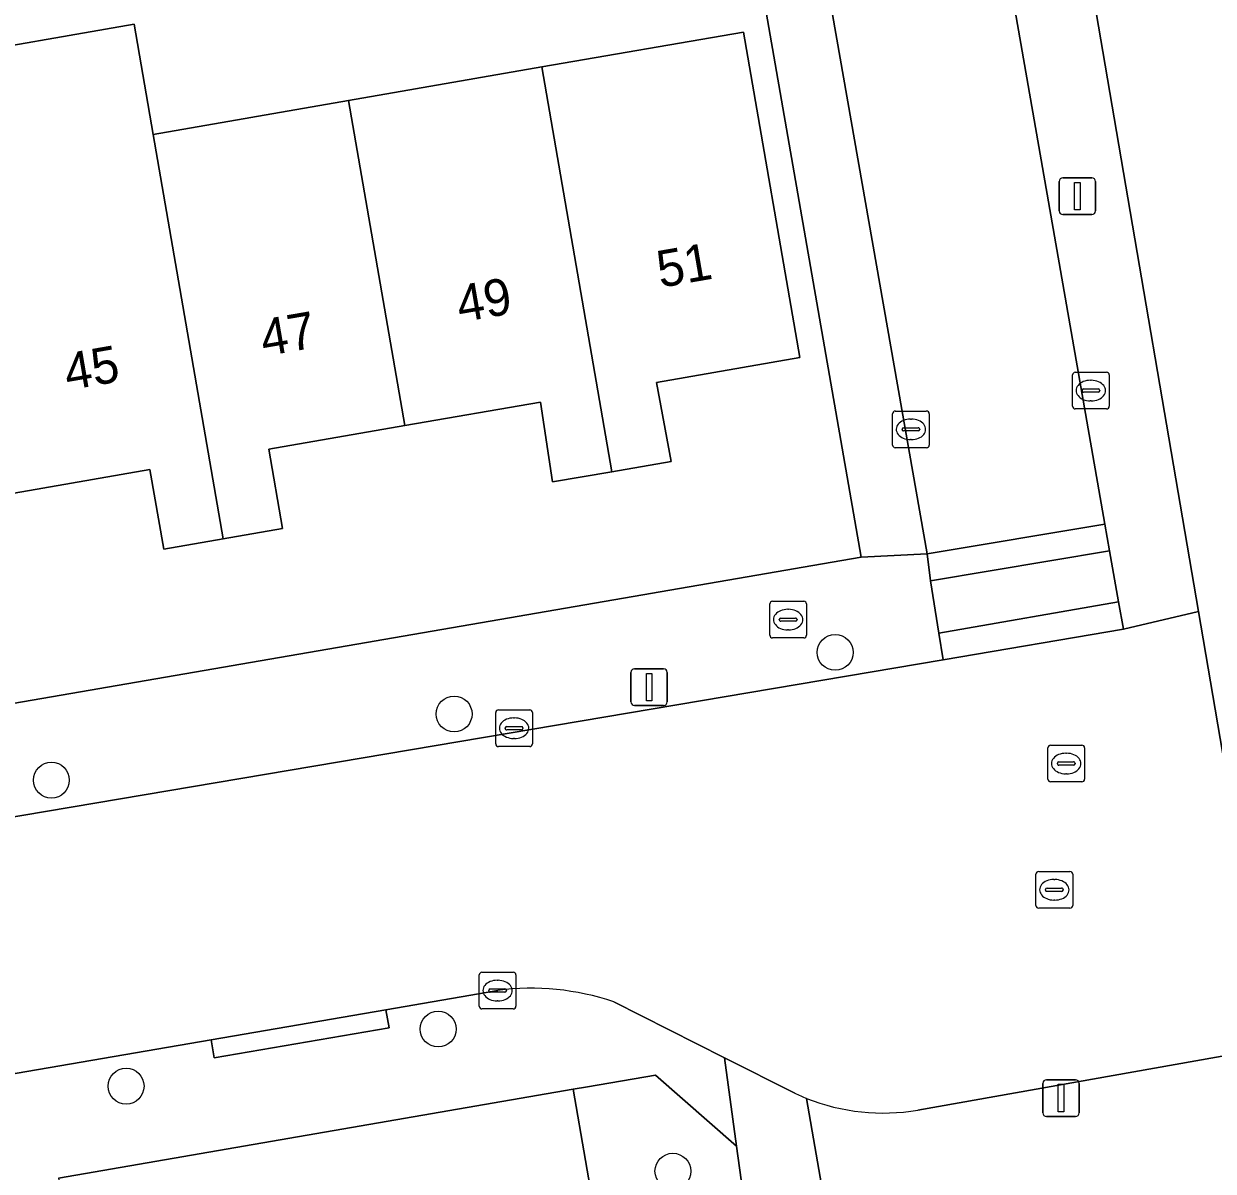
# Model space of a CAD drawing. Extents: x 162879 to 165540, y 384011 to 385181.
# Drawn here: x 164668.61 to 164701.03, y 384437.05 to 384468.31 of the extents above; entities that cross this region are included whole.
import ezdxf

# ---------------------------------------------------------------- set-up
doc = ezdxf.new("R2010")
doc.units = 0
for name, color, linetype in [('IMGEO_Boom', 7, 'Continuous'), ('IMGEO_Brandkraan', 7, 'Continuous'), ('IMGEO_Erf', 7, 'Continuous'), ('IMGEO_Groenvoorziening', 7, 'Continuous'), ('IMGEO_Kolk', 7, 'Continuous'), ('IMGEO_Lichtmast', 7, 'Continuous'), ('IMGEO_Muur', 7, 'Continuous'), ('IMGEO_Pand', 7, 'Continuous'), ('IMGEO_Pand_nummerreeks', 7, 'Continuous'), ('IMGEO_Parkeervlak_open', 7, 'Continuous'), ('IMGEO_Rijbaan_lokaal_open', 7, 'Continuous'), ('IMGEO_Rioolput', 7, 'Continuous'), ('IMGEO_Voetpad_open', 7, 'Continuous')]:
    doc.layers.add(name, color=color, linetype=linetype)

msp = doc.modelspace()

# ---------------------------------------------------------------- linework, layer by layer
at = {"layer": 'IMGEO_Boom'}
for centre in [(164690.724, 384451.188), (164680.338, 384449.509), (164669.36, 384447.707), (164679.902, 384440.927), (164671.396, 384439.37), (164686.302, 384437.053)]:
    msp.add_circle(centre, 0.489, dxfattribs=at)
at = {"layer": 'IMGEO_Brandkraan'}
for p, q in [((164688.942, 384451.655), (164688.942, 384452.507)), ((164689.017, 384452.581), (164689.869, 384452.581)), ((164689.43, 384452.361), (164689.455, 384452.361)), ((164689.943, 384452.507), (164689.943, 384451.655)), ((164689.201, 384452.075), (164689.201, 384452.087)), ((164689.639, 384452.038), (164689.241, 384452.038)), ((164689.244, 384452.124), (164689.642, 384452.124)), ((164689.685, 384452.087), (164689.685, 384452.075)), ((164689.453, 384451.801), (164689.428, 384451.801)), ((164689.869, 384451.581), (164689.017, 384451.581))]:
    msp.add_line(p, q, dxfattribs=at)
for points in [[(164688.942, 384451.655), (164688.942, 384452.507)], [(164689.017, 384452.581), (164689.869, 384452.581)], [(164689.943, 384452.507), (164689.943, 384451.655)], [(164689.869, 384451.581), (164689.017, 384451.581)]]:
    msp.add_lwpolyline(points, dxfattribs=at)
for centre, radius, start, end in [((164689.019, 384452.505), 0.0765, 91.552, 178.448), ((164689.019, 384452.505), 0.0765, 91.552, 178.448), ((164689.867, 384452.505), 0.0765, 1.552, 88.448), ((164689.867, 384452.505), 0.0765, 1.552, 88.448), ((164689.241, 384452.084), 0.0403, 85.8775, 175.7526), ((164689.238, 384452.074), 0.0366, 178.938, 274.7102), ((164689.642, 384452.081), 0.043, 264.8664, 352.4533), ((164689.646, 384452.086), 0.0386, 1.7309, 96.639), ((164689.019, 384451.657), 0.0765, 181.552, 268.448), ((164689.019, 384451.657), 0.0765, 181.552, 268.448), ((164689.867, 384451.657), 0.0765, 271.552, 358.448), ((164689.867, 384451.657), 0.0765, 271.552, 358.448)]:
    msp.add_arc(centre, radius, start, end, dxfattribs=at)
for centre, major_axis, ratio, start_param, end_param in [((164689.429, 384452.081), (-0.387, 0.002), 0.722429, 4.712389, 7.853982), ((164689.454, 384452.081), (-0.39, 0.002), 0.717154, 1.570796, 4.712389)]:
    msp.add_ellipse(centre, major_axis=major_axis, ratio=ratio, start_param=start_param, end_param=end_param, dxfattribs=at)
at = {"layer": 'IMGEO_Erf'}
for points in [[(164619.477, 384441.38), (164691.429, 384453.78), (164688.915, 384468.207), (164687.069, 384478.799), (164686.378, 384478.679), (164686.752, 384476.453), (164681.277, 384475.504), (164676.008, 384474.591), (164670.685, 384473.668), (164665.363, 384472.746), (164660.005, 384471.817), (164654.678, 384470.894), (164649.348, 384469.97), (164643.994, 384469.042), (164638.722, 384468.129), (164633.368, 384467.201), (164628.097, 384466.287)], [(164666.293, 384467.375), (164671.615, 384468.297), (164672.134, 384465.3), (164677.457, 384466.222), (164682.726, 384467.135), (164688.221, 384468.086), (164689.762, 384459.22), (164685.855, 384458.542), (164686.251, 384456.387), (164684.635, 384456.109), (164683.02, 384455.831), (164682.69, 384458.005), (164678.99, 384457.365), (164675.29, 384456.726), (164675.664, 384454.558), (164674.042, 384454.278), (164672.422, 384453.998), (164672.048, 384456.166), (164668.345, 384455.526)]]:
    msp.add_lwpolyline(points, dxfattribs=at)
at = {"layer": 'IMGEO_Groenvoorziening'}
for points in [[(164615.179, 384548.247), (164657.136, 384555.532), (164662.039, 384556.383), (164665.707, 384535.396), (164666.272, 384532.156), (164666.69, 384529.761), (164679.866, 384532.114), (164679.536, 384533.071), (164684.026, 384533.873), (164687.59, 384521.842), (164682.49, 384517.388), (164685.385, 384501.145), (164692.154, 384501.64), (164695.918, 384501.916), (164697.47, 384497.54), (164697.224, 384492.607), (164694.614, 384487.493), (164700.626, 384452.3), (164702.653, 384440.429), (164692.974, 384438.718)], [(164689.945, 384439.039), (164691.599, 384429.519)]]:
    msp.add_lwpolyline(points, dxfattribs=at)
msp.add_lwpolyline([(164688.039, 384437.74), (164685.828, 384439.673), (164683.971, 384439.353), (164683.582, 384439.286), (164684.924, 384431.512), (164685.287, 384431.574), (164688.814, 384432.106)], close=True, dxfattribs=at)
msp.add_arc((164692.03, 384444.257), 5.619, 248.2245, 279.6767, dxfattribs=at)
at = {"layer": 'IMGEO_Kolk'}
for p, q in [((164697.268, 384458.82), (164698.12, 384458.82)), ((164697.193, 384457.894), (164697.193, 384458.746)), ((164697.681, 384458.6), (164697.706, 384458.6)), ((164698.194, 384458.746), (164698.194, 384457.894)), ((164697.452, 384458.314), (164697.452, 384458.326)), ((164697.89, 384458.277), (164697.492, 384458.277)), ((164697.495, 384458.363), (164697.893, 384458.363)), ((164697.936, 384458.326), (164697.936, 384458.314)), ((164697.704, 384458.04), (164697.679, 384458.04)), ((164692.288, 384456.837), (164692.288, 384457.689)), ((164692.363, 384457.763), (164693.215, 384457.763)), ((164692.776, 384457.543), (164692.801, 384457.543)), ((164693.289, 384457.689), (164693.289, 384456.837)), ((164698.12, 384457.82), (164697.268, 384457.82)), ((164692.547, 384457.257), (164692.547, 384457.269)), ((164692.985, 384457.22), (164692.587, 384457.22)), ((164692.59, 384457.306), (164692.988, 384457.306)), ((164693.031, 384457.269), (164693.031, 384457.257)), ((164692.799, 384456.983), (164692.774, 384456.983)), ((164693.215, 384456.763), (164692.363, 384456.763)), ((164681.471, 384448.696), (164681.471, 384449.548)), ((164681.546, 384449.622), (164682.398, 384449.622)), ((164682.472, 384449.548), (164682.472, 384448.696)), ((164681.73, 384449.116), (164681.73, 384449.128)), ((164682.168, 384449.079), (164681.77, 384449.079)), ((164681.773, 384449.165), (164682.171, 384449.165)), ((164681.959, 384449.402), (164681.984, 384449.402)), ((164682.214, 384449.128), (164682.214, 384449.116)), ((164681.982, 384448.842), (164681.957, 384448.842)), ((164682.398, 384448.622), (164681.546, 384448.622)), ((164696.272, 384445.22), (164697.124, 384445.22)), ((164696.197, 384444.294), (164696.197, 384445.146)), ((164696.685, 384445), (164696.71, 384445)), ((164697.198, 384445.146), (164697.198, 384444.294)), ((164696.456, 384444.714), (164696.456, 384444.726)), ((164696.894, 384444.677), (164696.496, 384444.677)), ((164696.499, 384444.763), (164696.897, 384444.763)), ((164696.94, 384444.726), (164696.94, 384444.714)), ((164697.124, 384444.22), (164696.272, 384444.22)), ((164696.708, 384444.44), (164696.683, 384444.44)), ((164681.022, 384441.549), (164681.022, 384442.401)), ((164681.097, 384442.475), (164681.949, 384442.475)), ((164682.023, 384442.401), (164682.023, 384441.549)), ((164681.281, 384441.969), (164681.281, 384441.981)), ((164681.324, 384442.018), (164681.722, 384442.018)), ((164681.51, 384442.255), (164681.535, 384442.255)), ((164681.765, 384441.981), (164681.765, 384441.969)), ((164681.719, 384441.932), (164681.321, 384441.932)), ((164681.533, 384441.695), (164681.508, 384441.695)), ((164681.949, 384441.475), (164681.097, 384441.475))]:
    msp.add_line(p, q, dxfattribs=at)
for points in [[(164697.268, 384458.82), (164698.12, 384458.82)], [(164697.193, 384457.894), (164697.193, 384458.746)], [(164698.194, 384458.746), (164698.194, 384457.894)], [(164692.288, 384456.837), (164692.288, 384457.689)], [(164692.363, 384457.763), (164693.215, 384457.763)], [(164693.289, 384457.689), (164693.289, 384456.837)], [(164698.12, 384457.82), (164697.268, 384457.82)], [(164693.215, 384456.763), (164692.363, 384456.763)], [(164681.471, 384448.696), (164681.471, 384449.548)], [(164681.546, 384449.622), (164682.398, 384449.622)], [(164682.472, 384449.548), (164682.472, 384448.696)], [(164682.398, 384448.622), (164681.546, 384448.622)], [(164696.272, 384445.22), (164697.124, 384445.22)], [(164696.197, 384444.294), (164696.197, 384445.146)], [(164697.198, 384445.146), (164697.198, 384444.294)], [(164697.124, 384444.22), (164696.272, 384444.22)], [(164681.022, 384441.549), (164681.022, 384442.401)], [(164681.097, 384442.475), (164681.949, 384442.475)], [(164682.023, 384442.401), (164682.023, 384441.549)], [(164681.949, 384441.475), (164681.097, 384441.475)]]:
    msp.add_lwpolyline(points, dxfattribs=at)
for centre, radius, start, end in [((164697.27, 384458.744), 0.0765, 91.552, 178.448), ((164697.27, 384458.744), 0.0765, 91.552, 178.448), ((164698.118, 384458.744), 0.0765, 1.552, 88.448), ((164698.118, 384458.744), 0.0765, 1.552, 88.448), ((164697.492, 384458.323), 0.0403, 85.8775, 175.7526), ((164697.489, 384458.313), 0.0366, 178.938, 274.7102), ((164697.893, 384458.32), 0.043, 264.8664, 352.4533), ((164697.897, 384458.325), 0.0386, 1.7309, 96.639), ((164697.27, 384457.896), 0.0765, 181.552, 268.448), ((164697.27, 384457.896), 0.0765, 181.552, 268.448), ((164698.118, 384457.896), 0.0765, 271.552, 358.448), ((164698.118, 384457.896), 0.0765, 271.552, 358.448), ((164692.365, 384457.687), 0.0765, 91.552, 178.448), ((164692.365, 384457.687), 0.0765, 91.552, 178.448), ((164693.213, 384457.687), 0.0765, 1.552, 88.448), ((164693.213, 384457.687), 0.0765, 1.552, 88.448), ((164692.587, 384457.266), 0.0403, 85.8775, 175.7526), ((164692.584, 384457.256), 0.0366, 178.938, 274.7102), ((164692.988, 384457.263), 0.043, 264.8664, 352.4533), ((164692.992, 384457.268), 0.0386, 1.7309, 96.639), ((164692.365, 384456.839), 0.0765, 181.552, 268.448), ((164692.365, 384456.839), 0.0765, 181.552, 268.448), ((164693.213, 384456.839), 0.0765, 271.552, 358.448), ((164693.213, 384456.839), 0.0765, 271.552, 358.448), ((164681.548, 384449.546), 0.0765, 91.552, 178.448), ((164681.548, 384449.546), 0.0765, 91.552, 178.448), ((164682.396, 384449.546), 0.0765, 1.552, 88.448), ((164682.396, 384449.546), 0.0765, 1.552, 88.448), ((164681.77, 384449.125), 0.0403, 85.8775, 175.7526), ((164681.767, 384449.115), 0.0366, 178.938, 274.7102), ((164682.171, 384449.122), 0.043, 264.8664, 352.4533), ((164682.175, 384449.127), 0.0386, 1.7309, 96.639), ((164681.548, 384448.698), 0.0765, 181.552, 268.448), ((164681.548, 384448.698), 0.0765, 181.552, 268.448), ((164682.396, 384448.698), 0.0765, 271.552, 358.448), ((164682.396, 384448.698), 0.0765, 271.552, 358.448), ((164696.274, 384445.144), 0.0765, 91.552, 178.448), ((164696.274, 384445.144), 0.0765, 91.552, 178.448), ((164697.122, 384445.144), 0.0765, 1.552, 88.448), ((164697.122, 384445.144), 0.0765, 1.552, 88.448), ((164696.496, 384444.723), 0.0403, 85.8775, 175.7526), ((164696.493, 384444.713), 0.0366, 178.938, 274.7102), ((164696.897, 384444.72), 0.043, 264.8664, 352.4533), ((164696.901, 384444.725), 0.0386, 1.7309, 96.639), ((164696.274, 384444.296), 0.0765, 181.552, 268.448), ((164696.274, 384444.296), 0.0765, 181.552, 268.448), ((164697.122, 384444.296), 0.0765, 271.552, 358.448), ((164697.122, 384444.296), 0.0765, 271.552, 358.448), ((164681.099, 384442.399), 0.0765, 91.552, 178.448), ((164681.099, 384442.399), 0.0765, 91.552, 178.448), ((164681.947, 384442.399), 0.0765, 1.552, 88.448), ((164681.947, 384442.399), 0.0765, 1.552, 88.448), ((164681.321, 384441.978), 0.0403, 85.8775, 175.7526), ((164681.318, 384441.968), 0.0366, 178.938, 274.7102), ((164681.722, 384441.975), 0.043, 264.8664, 352.4533), ((164681.726, 384441.98), 0.0386, 1.7309, 96.639), ((164681.099, 384441.551), 0.0765, 181.552, 268.448), ((164681.099, 384441.551), 0.0765, 181.552, 268.448), ((164681.947, 384441.551), 0.0765, 271.552, 358.448), ((164681.947, 384441.551), 0.0765, 271.552, 358.448)]:
    msp.add_arc(centre, radius, start, end, dxfattribs=at)
for centre, major_axis, ratio, start_param, end_param in [((164697.68, 384458.32), (-0.387, 0.002), 0.722429, 4.712389, 7.853982), ((164697.705, 384458.32), (-0.39, 0.002), 0.717154, 1.570796, 4.712389), ((164692.775, 384457.263), (-0.387, 0.002), 0.722429, 4.712389, 7.853982), ((164692.8, 384457.263), (-0.39, 0.002), 0.717154, 1.570796, 4.712389), ((164681.958, 384449.122), (-0.387, 0.002), 0.722429, 4.712389, 7.853982), ((164681.983, 384449.122), (-0.39, 0.002), 0.717154, 1.570796, 4.712389), ((164696.684, 384444.72), (-0.387, 0.002), 0.722429, 4.712389, 7.853982), ((164696.709, 384444.72), (-0.39, 0.002), 0.717154, 1.570796, 4.712389), ((164681.509, 384441.975), (-0.387, 0.002), 0.722429, 4.712389, 7.853982), ((164681.534, 384441.975), (-0.39, 0.002), 0.717154, 1.570796, 4.712389)]:
    msp.add_ellipse(centre, major_axis=major_axis, ratio=ratio, start_param=start_param, end_param=end_param, dxfattribs=at)
at = {"layer": 'IMGEO_Lichtmast'}
for p, q in [((164696.829, 384463.214), (164696.829, 384464.014)), ((164696.829, 384464.014), (164696.829, 384463.214)), ((164696.929, 384464.114), (164697.719, 384464.114)), ((164697.719, 384464.114), (164696.929, 384464.114)), ((164697.819, 384464.014), (164697.819, 384463.214)), ((164697.819, 384463.214), (164697.819, 384464.014)), ((164697.719, 384463.114), (164696.929, 384463.114)), ((164696.929, 384463.114), (164697.719, 384463.114)), ((164685.257, 384450.742), (164686.047, 384450.742)), ((164686.047, 384450.742), (164685.257, 384450.742)), ((164685.157, 384449.842), (164685.157, 384450.642)), ((164685.157, 384450.642), (164685.157, 384449.842)), ((164686.147, 384450.642), (164686.147, 384449.842)), ((164686.147, 384449.842), (164686.147, 384450.642)), ((164686.047, 384449.742), (164685.257, 384449.742)), ((164685.257, 384449.742), (164686.047, 384449.742)), ((164696.386, 384438.646), (164696.386, 384439.446)), ((164696.386, 384439.446), (164696.386, 384438.646)), ((164696.486, 384439.546), (164697.276, 384439.546)), ((164697.276, 384439.546), (164696.486, 384439.546)), ((164697.376, 384439.446), (164697.376, 384438.646)), ((164697.376, 384438.646), (164697.376, 384439.446)), ((164697.276, 384438.546), (164696.486, 384438.546)), ((164696.486, 384438.546), (164697.276, 384438.546))]:
    msp.add_line(p, q, dxfattribs=at)
for points in [[(164697.249, 384463.989), (164697.399, 384463.989), (164697.399, 384463.239), (164697.249, 384463.239), (164697.249, 384463.989)], [(164685.577, 384450.617), (164685.727, 384450.617), (164685.727, 384449.867), (164685.577, 384449.867), (164685.577, 384450.617)], [(164696.806, 384439.421), (164696.956, 384439.421), (164696.956, 384438.671), (164696.806, 384438.671), (164696.806, 384439.421)]]:
    msp.add_lwpolyline(points, dxfattribs=at)
for centre, start, end in [((164696.929, 384464.014), 90, 180), ((164696.929, 384464.014), 90, 180), ((164697.719, 384464.014), 0, 90), ((164697.719, 384464.014), 360, 90), ((164696.929, 384463.214), 180, 270), ((164696.929, 384463.214), 180, 270), ((164697.719, 384463.214), 270, 0), ((164697.719, 384463.214), 270, 0), ((164685.257, 384450.642), 90, 180), ((164685.257, 384450.642), 90, 180), ((164686.047, 384450.642), 0, 90), ((164686.047, 384450.642), 360, 90), ((164685.257, 384449.842), 180, 270), ((164685.257, 384449.842), 180, 270), ((164686.047, 384449.842), 270, 0), ((164686.047, 384449.842), 270, 0), ((164696.486, 384439.446), 90, 180), ((164696.486, 384439.446), 90, 180), ((164697.276, 384439.446), 0, 90), ((164697.276, 384439.446), 360, 90), ((164696.486, 384438.646), 180, 270), ((164696.486, 384438.646), 180, 270), ((164697.276, 384438.646), 270, 0), ((164697.276, 384438.646), 270, 0)]:
    msp.add_arc(centre, 0.1, start, end, dxfattribs=at)
at = {"layer": 'IMGEO_Muur'}
msp.add_lwpolyline([(164686.378, 384478.679), (164687.069, 384478.799), (164688.915, 384468.207)], dxfattribs=at)
at = {"layer": 'IMGEO_Pand'}
for points in [[(164674.042, 384454.278), (164672.134, 384465.3), (164671.615, 384468.297), (164666.293, 384467.375), (164668.345, 384455.526), (164672.048, 384456.166), (164672.422, 384453.998)], [(164682.726, 384467.135), (164684.635, 384456.109), (164686.251, 384456.387), (164685.855, 384458.542), (164689.762, 384459.22), (164688.221, 384468.086)], [(164677.457, 384466.222), (164678.99, 384457.365), (164682.69, 384458.005), (164683.02, 384455.831), (164684.635, 384456.109), (164682.726, 384467.135)], [(164677.457, 384466.222), (164672.134, 384465.3), (164674.042, 384454.278), (164675.664, 384454.558), (164675.29, 384456.726), (164678.99, 384457.365)]]:
    msp.add_lwpolyline(points, close=True, dxfattribs=at)
at = {"layer": 'IMGEO_Parkeervlak_open'}
msp.add_lwpolyline([(164683.582, 384439.286), (164669.554, 384436.865), (164670.03, 384434.046), (164670.864, 384429.111), (164682.255, 384431.056), (164684.924, 384431.512)], close=True, dxfattribs=at)
at = {"layer": 'IMGEO_Rijbaan_lokaal_open'}
for points in [[(164688.877, 384478.664), (164693.233, 384453.872), (164698.073, 384454.68), (164693.406, 384481.399)], [(164692.974, 384438.718), (164702.653, 384440.429), (164700.626, 384452.3), (164698.586, 384451.824), (164693.672, 384450.987), (164652.735, 384444.076), (164650.825, 384443.693), (164648.279, 384443.251), (164649.612, 384436.467), (164651.37, 384436.799), (164653.916, 384437.242), (164663.072, 384438.811), (164673.713, 384440.636), (164678.48, 384441.454), (164681.527, 384441.977)], [(164684.691, 384441.669), (164687.708, 384440.146), (164689.624, 384439.179)]]:
    msp.add_lwpolyline(points, dxfattribs=at)
for centre, radius, start, end in [((164682.444, 384434.995), 7.042, 71.3953, 97.4848), ((164692.303, 384444.884), 6.302, 244.8441, 248.0283), ((164692.03, 384444.257), 5.619, 248.2245, 279.6767)]:
    msp.add_arc(centre, radius, start, end, dxfattribs=at)
at = {"layer": 'IMGEO_Rioolput'}
for p, q in [((164696.521, 384447.734), (164696.521, 384448.586)), ((164696.596, 384448.66), (164697.448, 384448.66)), ((164697.009, 384448.44), (164697.034, 384448.44)), ((164697.522, 384448.586), (164697.522, 384447.734)), ((164696.78, 384448.154), (164696.78, 384448.166)), ((164697.218, 384448.117), (164696.82, 384448.117)), ((164696.823, 384448.203), (164697.221, 384448.203)), ((164697.264, 384448.166), (164697.264, 384448.154)), ((164697.032, 384447.88), (164697.007, 384447.88)), ((164697.448, 384447.66), (164696.596, 384447.66))]:
    msp.add_line(p, q, dxfattribs=at)
for points in [[(164696.521, 384447.734), (164696.521, 384448.586)], [(164696.596, 384448.66), (164697.448, 384448.66)], [(164697.522, 384448.586), (164697.522, 384447.734)], [(164697.448, 384447.66), (164696.596, 384447.66)]]:
    msp.add_lwpolyline(points, dxfattribs=at)
for centre, radius, start, end in [((164696.598, 384448.584), 0.0765, 91.552, 178.448), ((164696.598, 384448.584), 0.0765, 91.552, 178.448), ((164697.446, 384448.584), 0.0765, 1.552, 88.448), ((164697.446, 384448.584), 0.0765, 1.552, 88.448), ((164696.82, 384448.163), 0.0403, 85.8775, 175.7526), ((164696.817, 384448.153), 0.0366, 178.938, 274.7102), ((164697.221, 384448.16), 0.043, 264.8664, 352.4533), ((164697.225, 384448.165), 0.0386, 1.7309, 96.639), ((164696.598, 384447.736), 0.0765, 181.552, 268.448), ((164696.598, 384447.736), 0.0765, 181.552, 268.448), ((164697.446, 384447.736), 0.0765, 271.552, 358.448), ((164697.446, 384447.736), 0.0765, 271.552, 358.448)]:
    msp.add_arc(centre, radius, start, end, dxfattribs=at)
for centre, major_axis, ratio, start_param, end_param in [((164697.008, 384448.16), (-0.387, 0.002), 0.722429, 4.712389, 7.853982), ((164697.033, 384448.16), (-0.39, 0.002), 0.717154, 1.570796, 4.712389)]:
    msp.add_ellipse(centre, major_axis=major_axis, ratio=ratio, start_param=start_param, end_param=end_param, dxfattribs=at)
at = {"layer": 'IMGEO_Voetpad_open'}
for points in [[(164693.406, 384481.399), (164698.073, 384454.68), (164698.2, 384453.954), (164698.447, 384452.566), (164698.586, 384451.824), (164700.626, 384452.3), (164694.614, 384487.493), (164694.581, 384487.684), (164693.695, 384487.53), (164685.923, 384498.127), (164685.589, 384500), (164685.385, 384501.145), (164682.49, 384517.388), (164679.866, 384532.114)], [(164668.267, 384523.109), (164663.072, 384522.207), (164650.41, 384520.008), (164647.711, 384519.539), (164646.171, 384519.272), (164646.255, 384518.78), (164642.676, 384518.165), (164642.909, 384516.814), (164663.425, 384520.396), (164668.741, 384521.324), (164670.871, 384519.64), (164674.297, 384500), (164678.016, 384478.684), (164678.263, 384477.266), (164680.893, 384477.724), (164686.378, 384478.679), (164687.069, 384478.799), (164688.915, 384468.207), (164691.429, 384453.78), (164693.233, 384453.872), (164688.877, 384478.664)], [(164609.127, 384436.552), (164613.205, 384437.256), (164613.12, 384437.748), (164618.134, 384438.613), (164618.219, 384438.121), (164626.939, 384439.576), (164629.749, 384440.035), (164648.279, 384443.251), (164650.825, 384443.693), (164652.735, 384444.076), (164693.672, 384450.987), (164693.546, 384451.713), (164693.326, 384453.139), (164693.233, 384453.872), (164691.429, 384453.78), (164619.477, 384441.38), (164617.461, 384441.044), (164612.478, 384440.216), (164610.574, 384439.899), (164579.748, 384434.553)], [(164681.527, 384441.977), (164678.48, 384441.454), (164678.564, 384440.962), (164673.797, 384440.144), (164673.713, 384440.636), (164663.072, 384438.811), (164653.916, 384437.242), (164651.37, 384436.799), (164649.612, 384436.467), (164647.648, 384436.096)], [(164669.554, 384436.865), (164683.582, 384439.286), (164683.971, 384439.353), (164685.828, 384439.673), (164688.039, 384437.74), (164687.708, 384440.146), (164684.691, 384441.669)], [(164689.624, 384439.179), (164687.708, 384440.146), (164688.039, 384437.74), (164688.814, 384432.106), (164691.192, 384418.466), (164691.5, 384416.695), (164694.923, 384397.056), (164696.547, 384387.743), (164698.883, 384374.335)], [(164691.599, 384429.519), (164689.945, 384439.039)]]:
    msp.add_lwpolyline(points, dxfattribs=at)
for points in [[(164698.073, 384454.68), (164693.233, 384453.872), (164693.326, 384453.139), (164698.2, 384453.954)], [(164698.2, 384453.954), (164693.326, 384453.139), (164693.546, 384451.713), (164698.447, 384452.566)], [(164698.447, 384452.566), (164693.546, 384451.713), (164693.672, 384450.987), (164698.586, 384451.824)], [(164673.713, 384440.636), (164673.797, 384440.144), (164678.564, 384440.962), (164678.48, 384441.454)]]:
    msp.add_lwpolyline(points, close=True, dxfattribs=at)
for centre, radius, start, end in [((164682.444, 384434.995), 7.042, 71.3953, 97.4848), ((164692.303, 384444.884), 6.302, 244.8441, 248.0283)]:
    msp.add_arc(centre, radius, start, end, dxfattribs=at)

# ---------------------------------------------------------------- texts
at = {"layer": 'IMGEO_Pand_nummerreeks'}
for s, p in [('51', (164685.956, 384461.119)), ('49', (164680.498, 384460.174)), ('47', (164675.151, 384459.249)), ('45', (164669.803, 384458.324))]:
    msp.add_text(s, height=1, rotation=9.8144, dxfattribs=at).set_placement(p)

doc.saveas('drawing.dxf')
